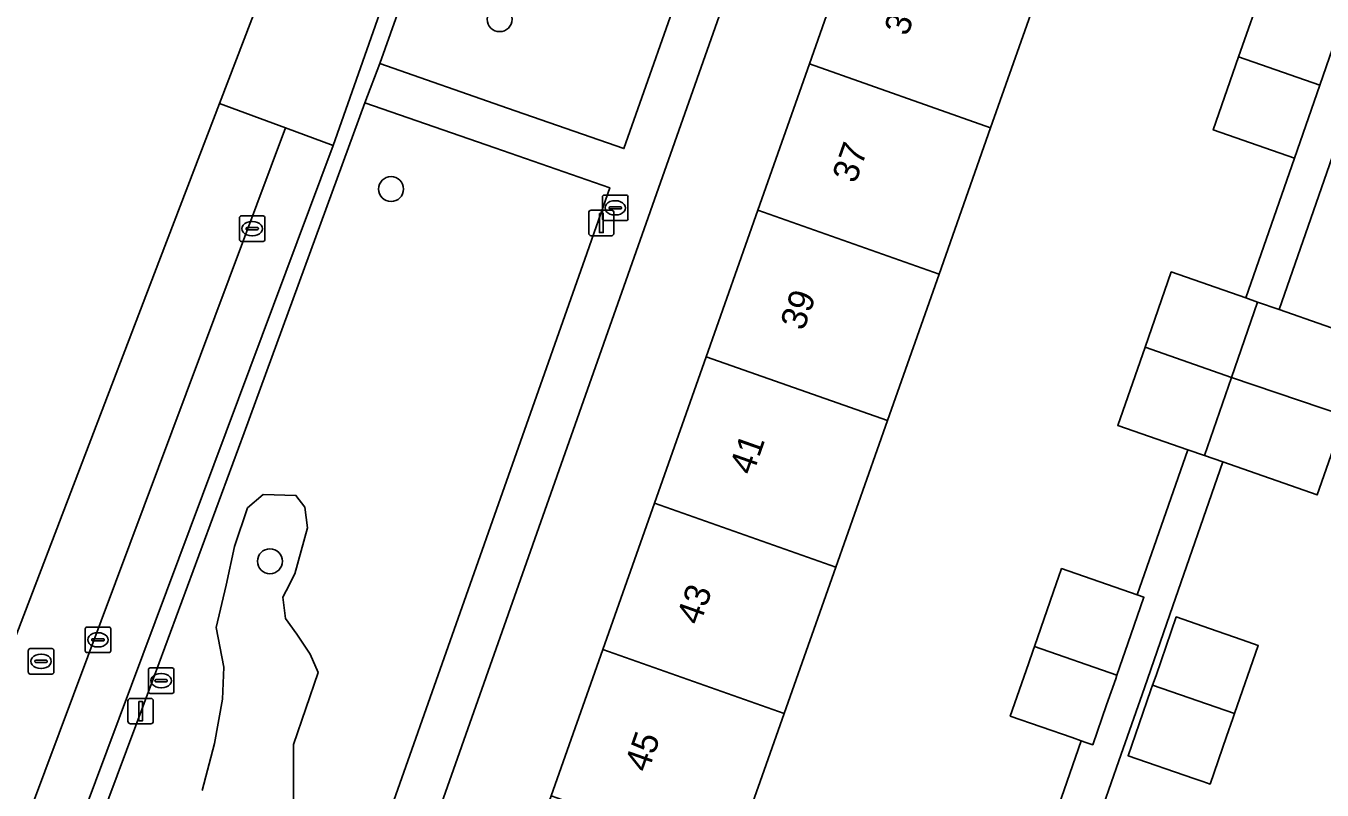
# Model space of a CAD drawing. Extents: x 163266 to 164362, y 381528 to 382286.
# Drawn here: x 163711.5 to 163762.3, y 381922.9 to 381952.8 of the extents above; entities that cross this region are included whole.
import ezdxf

# ---------------------------------------------------------------- set-up
doc = ezdxf.new("R2010")
doc.units = 0
for name, color, linetype in [('IMGEO_Boom', 7, 'Continuous'), ('IMGEO_Brandkraan', 7, 'Continuous'), ('IMGEO_Erf', 7, 'Continuous'), ('IMGEO_Groenvoorziening', 7, 'Continuous'), ('IMGEO_Kolk', 7, 'Continuous'), ('IMGEO_Lichtmast', 7, 'Continuous'), ('IMGEO_Pand', 7, 'Continuous'), ('IMGEO_Pand_nummerreeks', 7, 'Continuous'), ('IMGEO_Parkeervlak_open', 7, 'Continuous'), ('IMGEO_Rijbaan_lokaal_open', 7, 'Continuous'), ('IMGEO_Rioolput', 7, 'Continuous'), ('IMGEO_Voetpad_open', 7, 'Continuous')]:
    doc.layers.add(name, color=color, linetype=linetype)

msp = doc.modelspace()

# ---------------------------------------------------------------- linework, layer by layer
at = {"layer": 'IMGEO_Boom'}
for centre in [(163730.063, 381953.109), (163725.807, 381946.444), (163721.051, 381931.849)]:
    msp.add_circle(centre, 0.489, dxfattribs=at)
at = {"layer": 'IMGEO_Brandkraan'}
for p, q in [((163734.174, 381946.209), (163735.026, 381946.209)), ((163734.099, 381945.283), (163734.099, 381946.135)), ((163734.358, 381945.703), (163734.358, 381945.715)), ((163734.796, 381945.666), (163734.398, 381945.666)), ((163734.401, 381945.752), (163734.799, 381945.752)), ((163734.587, 381945.989), (163734.612, 381945.989)), ((163734.842, 381945.715), (163734.842, 381945.703)), ((163735.1, 381946.135), (163735.1, 381945.283)), ((163735.026, 381945.209), (163734.174, 381945.209)), ((163734.61, 381945.429), (163734.585, 381945.429))]:
    msp.add_line(p, q, dxfattribs=at)
for points in [[(163734.174, 381946.209), (163735.026, 381946.209)], [(163734.099, 381945.283), (163734.099, 381946.135)], [(163735.1, 381946.135), (163735.1, 381945.283)], [(163735.026, 381945.209), (163734.174, 381945.209)]]:
    msp.add_lwpolyline(points, dxfattribs=at)
for centre, radius, start, end in [((163734.176, 381946.133), 0.0765, 91.552, 178.448), ((163734.176, 381946.133), 0.0765, 91.552, 178.448), ((163735.024, 381946.133), 0.0765, 1.552, 88.448), ((163735.024, 381946.133), 0.0765, 1.552, 88.448), ((163734.398, 381945.712), 0.0403, 85.8775, 175.7526), ((163734.395, 381945.702), 0.0366, 178.938, 274.7102), ((163734.799, 381945.709), 0.043, 264.8664, 352.4533), ((163734.803, 381945.714), 0.0386, 1.7309, 96.639), ((163734.176, 381945.285), 0.0765, 181.552, 268.448), ((163734.176, 381945.285), 0.0765, 181.552, 268.448), ((163735.024, 381945.285), 0.0765, 271.552, 358.448), ((163735.024, 381945.285), 0.0765, 271.552, 358.448)]:
    msp.add_arc(centre, radius, start, end, dxfattribs=at)
for centre, major_axis, ratio, start_param, end_param in [((163734.586, 381945.709), (-0.387, 0.002), 0.722429, 4.712389, 7.853982), ((163734.611, 381945.709), (-0.39, 0.002), 0.717154, 1.570796, 4.712389)]:
    msp.add_ellipse(centre, major_axis=major_axis, ratio=ratio, start_param=start_param, end_param=end_param, dxfattribs=at)
at = {"layer": 'IMGEO_Erf'}
for points in [[(163742.214, 381951.358), (163744.239, 381957.101), (163746.264, 381962.845), (163748.29, 381968.588), (163750.374, 381974.5), (163746.635, 381975.818), (163726.266, 381918.05), (163730.005, 381916.731), (163732.089, 381922.641), (163734.114, 381928.385), (163736.139, 381934.128), (163738.164, 381939.871), (163740.189, 381945.615)], [(163758.895, 381925.874), (163758.83, 381925.684), (163758.584, 381924.978), (163757.934, 381923.105), (163757.645, 381923.205), (163757.303, 381923.324), (163754.72, 381924.22), (163755.152, 381925.465), (163755.615, 381926.799), (163755.681, 381926.989), (163755.814, 381927.372), (163756.61, 381929.663), (163757.908, 381929.213), (163759.195, 381928.766), (163759.824, 381928.548)]]:
    msp.add_lwpolyline(points, close=True, dxfattribs=at)
for points in [[(163751.351, 381954.593), (163749.327, 381948.85), (163747.302, 381943.107), (163745.276, 381937.363), (163743.251, 381931.62), (163741.226, 381925.877), (163739.201, 381920.133)], [(163750.874, 381919.042), (163752.877, 381924.806), (163752.519, 381924.931), (163750.098, 381925.772), (163750.813, 381927.83), (163750.999, 381928.366), (163751.047, 381928.506), (163751.913, 381930.999), (163751.993, 381931.23), (163752.108, 381931.561), (163755.075, 381930.53), (163757.058, 381936.222), (163754.315, 381937.178), (163755.386, 381940.251), (163756.413, 381943.196), (163759.334, 381942.177), (163761.246, 381947.663), (163758.062, 381948.768), (163759.056, 381951.632), (163760.051, 381954.496)], [(163762.517, 381947.097), (163760.643, 381941.721), (163764.235, 381940.469)], [(163763.218, 381937.553), (163762.137, 381934.452), (163758.439, 381935.741), (163756.351, 381929.753), (163755.357, 381926.889), (163754.362, 381924.025), (163752.254, 381917.979), (163751.26, 381915.114), (163750.265, 381912.25), (163749.438, 381909.87), (163749.265, 381909.379), (163757.42, 381906.499), (163760.627, 381905.919), (163762.717, 381911.837)]]:
    msp.add_lwpolyline(points, dxfattribs=at)
at = {"layer": 'IMGEO_Groenvoorziening'}
for points in [[(163725.359, 381951.368), (163730.374, 381949.623), (163734.938, 381948.036), (163737.539, 381955.42), (163743.927, 381973.755)], [(163725.595, 381921.578), (163733.407, 381943.696), (163734.382, 381946.498), (163729.871, 381948.065), (163724.781, 381949.832), (163720.041, 381936.884), (163716.491, 381927.268), (163714.364, 381921.587)], [(163718.389, 381922.861), (163718.881, 381924.703), (163719.188, 381926.444), (163719.249, 381927.693), (163718.942, 381929.249), (163719.331, 381930.907), (163719.659, 381932.422), (163720.171, 381933.938), (163720.785, 381934.47), (163722.075, 381934.429), (163722.416, 381933.964), (163722.527, 381933.158), (163722.027, 381931.35), (163721.693, 381930.683), (163721.554, 381930.433), (163721.665, 381929.598), (163722.11, 381928.987), (163722.638, 381928.208), (163722.944, 381927.485), (163721.972, 381924.662), (163721.972, 381922.226)], [(163721.972, 381922.226), (163721.972, 381924.662), (163722.944, 381927.485), (163722.638, 381928.208), (163722.11, 381928.987), (163721.665, 381929.598), (163721.554, 381930.433), (163721.693, 381930.683), (163722.027, 381931.35), (163722.527, 381933.158), (163722.416, 381933.964), (163722.075, 381934.429), (163720.785, 381934.47), (163720.171, 381933.938), (163719.659, 381932.422), (163719.331, 381930.907), (163718.942, 381929.249), (163719.249, 381927.693), (163719.188, 381926.444), (163718.881, 381924.703), (163718.389, 381922.861)]]:
    msp.add_lwpolyline(points, dxfattribs=at)
msp.add_arc((161979.343, 382578.044), 1855.073, 340.25604, 340.876236, dxfattribs=at)
at = {"layer": 'IMGEO_Kolk'}
for p, q in [((163719.856, 381944.467), (163719.856, 381945.319)), ((163719.931, 381945.393), (163720.783, 381945.393)), ((163720.344, 381945.173), (163720.369, 381945.173)), ((163720.857, 381945.319), (163720.857, 381944.467)), ((163720.115, 381944.887), (163720.115, 381944.899)), ((163720.553, 381944.85), (163720.155, 381944.85)), ((163720.158, 381944.936), (163720.556, 381944.936)), ((163720.599, 381944.899), (163720.599, 381944.887)), ((163720.783, 381944.393), (163719.931, 381944.393)), ((163720.367, 381944.613), (163720.342, 381944.613)), ((163713.805, 381928.339), (163713.805, 381929.191)), ((163713.88, 381929.265), (163714.732, 381929.265)), ((163714.293, 381929.045), (163714.318, 381929.045)), ((163714.806, 381929.191), (163714.806, 381928.339)), ((163714.064, 381928.759), (163714.064, 381928.771)), ((163714.502, 381928.722), (163714.104, 381928.722)), ((163714.107, 381928.808), (163714.505, 381928.808)), ((163714.316, 381928.485), (163714.291, 381928.485)), ((163714.548, 381928.771), (163714.548, 381928.759)), ((163714.732, 381928.265), (163713.88, 381928.265)), ((163716.285, 381926.739), (163716.285, 381927.591)), ((163716.36, 381927.665), (163717.212, 381927.665)), ((163716.773, 381927.445), (163716.798, 381927.445)), ((163717.286, 381927.591), (163717.286, 381926.739)), ((163716.544, 381927.159), (163716.544, 381927.171)), ((163716.982, 381927.122), (163716.584, 381927.122)), ((163716.587, 381927.208), (163716.985, 381927.208)), ((163716.796, 381926.885), (163716.771, 381926.885)), ((163717.028, 381927.171), (163717.028, 381927.159)), ((163717.212, 381926.665), (163716.36, 381926.665))]:
    msp.add_line(p, q, dxfattribs=at)
for points in [[(163719.856, 381944.467), (163719.856, 381945.319)], [(163719.931, 381945.393), (163720.783, 381945.393)], [(163720.857, 381945.319), (163720.857, 381944.467)], [(163720.783, 381944.393), (163719.931, 381944.393)], [(163713.805, 381928.339), (163713.805, 381929.191)], [(163713.88, 381929.265), (163714.732, 381929.265)], [(163714.806, 381929.191), (163714.806, 381928.339)], [(163714.732, 381928.265), (163713.88, 381928.265)], [(163716.285, 381926.739), (163716.285, 381927.591)], [(163716.36, 381927.665), (163717.212, 381927.665)], [(163717.286, 381927.591), (163717.286, 381926.739)], [(163717.212, 381926.665), (163716.36, 381926.665)]]:
    msp.add_lwpolyline(points, dxfattribs=at)
for centre, radius, start, end in [((163719.933, 381945.317), 0.0765, 91.552, 178.448), ((163719.933, 381945.317), 0.0765, 91.552, 178.448), ((163720.781, 381945.317), 0.0765, 1.552, 88.448), ((163720.781, 381945.317), 0.0765, 1.552, 88.448), ((163720.155, 381944.896), 0.0403, 85.8775, 175.7526), ((163720.152, 381944.886), 0.0366, 178.938, 274.7102), ((163720.556, 381944.893), 0.043, 264.8664, 352.4533), ((163720.56, 381944.898), 0.0386, 1.7309, 96.639), ((163719.933, 381944.469), 0.0765, 181.552, 268.448), ((163719.933, 381944.469), 0.0765, 181.552, 268.448), ((163720.781, 381944.469), 0.0765, 271.552, 358.448), ((163720.781, 381944.469), 0.0765, 271.552, 358.448), ((163713.882, 381929.189), 0.0765, 91.552, 178.448), ((163713.882, 381929.189), 0.0765, 91.552, 178.448), ((163714.73, 381929.189), 0.0765, 1.552, 88.448), ((163714.73, 381929.189), 0.0765, 1.552, 88.448), ((163714.104, 381928.768), 0.0403, 85.8775, 175.7526), ((163714.101, 381928.758), 0.0366, 178.938, 274.7102), ((163714.505, 381928.765), 0.043, 264.8664, 352.4533), ((163714.509, 381928.77), 0.0386, 1.7309, 96.639), ((163713.882, 381928.341), 0.0765, 181.552, 268.448), ((163713.882, 381928.341), 0.0765, 181.552, 268.448), ((163714.73, 381928.341), 0.0765, 271.552, 358.448), ((163714.73, 381928.341), 0.0765, 271.552, 358.448), ((163716.362, 381927.589), 0.0765, 91.552, 178.448), ((163716.362, 381927.589), 0.0765, 91.552, 178.448), ((163717.21, 381927.589), 0.0765, 1.552, 88.448), ((163717.21, 381927.589), 0.0765, 1.552, 88.448), ((163716.584, 381927.168), 0.0403, 85.8775, 175.7526), ((163716.581, 381927.158), 0.0366, 178.938, 274.7102), ((163716.985, 381927.165), 0.043, 264.8664, 352.4533), ((163716.989, 381927.17), 0.0386, 1.7309, 96.639), ((163716.362, 381926.741), 0.0765, 181.552, 268.448), ((163716.362, 381926.741), 0.0765, 181.552, 268.448), ((163717.21, 381926.741), 0.0765, 271.552, 358.448), ((163717.21, 381926.741), 0.0765, 271.552, 358.448)]:
    msp.add_arc(centre, radius, start, end, dxfattribs=at)
for centre, major_axis, ratio, start_param, end_param in [((163720.343, 381944.893), (-0.387, 0.002), 0.722429, 4.712389, 7.853982), ((163720.368, 381944.893), (-0.39, 0.002), 0.717154, 1.570796, 4.712389), ((163714.292, 381928.765), (-0.387, 0.002), 0.722429, 4.712389, 7.853982), ((163714.317, 381928.765), (-0.39, 0.002), 0.717154, 1.570796, 4.712389), ((163716.772, 381927.165), (-0.387, 0.002), 0.722429, 4.712389, 7.853982), ((163716.797, 381927.165), (-0.39, 0.002), 0.717154, 1.570796, 4.712389)]:
    msp.add_ellipse(centre, major_axis=major_axis, ratio=ratio, start_param=start_param, end_param=end_param, dxfattribs=at)
at = {"layer": 'IMGEO_Lichtmast'}
for p, q in [((163733.559, 381944.716), (163733.559, 381945.516)), ((163733.559, 381945.516), (163733.559, 381944.716)), ((163733.659, 381945.616), (163734.449, 381945.616)), ((163734.449, 381945.616), (163733.659, 381945.616)), ((163734.549, 381945.516), (163734.549, 381944.716)), ((163734.549, 381944.716), (163734.549, 381945.516)), ((163734.449, 381944.616), (163733.659, 381944.616)), ((163733.659, 381944.616), (163734.449, 381944.616)), ((163715.485, 381925.57), (163715.485, 381926.37)), ((163715.485, 381926.37), (163715.485, 381925.57)), ((163715.585, 381926.47), (163716.375, 381926.47)), ((163716.375, 381926.47), (163715.585, 381926.47)), ((163716.475, 381926.37), (163716.475, 381925.57)), ((163716.475, 381925.57), (163716.475, 381926.37)), ((163716.375, 381925.47), (163715.585, 381925.47)), ((163715.585, 381925.47), (163716.375, 381925.47))]:
    msp.add_line(p, q, dxfattribs=at)
for points in [[(163733.979, 381945.491), (163734.129, 381945.491), (163734.129, 381944.741), (163733.979, 381944.741), (163733.979, 381945.491)], [(163715.905, 381926.345), (163716.055, 381926.345), (163716.055, 381925.595), (163715.905, 381925.595), (163715.905, 381926.345)]]:
    msp.add_lwpolyline(points, dxfattribs=at)
for centre, start, end in [((163733.659, 381945.516), 90, 180), ((163733.659, 381945.516), 90, 180), ((163734.449, 381945.516), 0, 90), ((163734.449, 381945.516), 360, 90), ((163733.659, 381944.716), 180, 270), ((163733.659, 381944.716), 180, 270), ((163734.449, 381944.716), 270, 0), ((163734.449, 381944.716), 270, 0), ((163715.585, 381926.37), 90, 180), ((163715.585, 381926.37), 90, 180), ((163716.375, 381926.37), 0, 90), ((163716.375, 381926.37), 360, 90), ((163715.585, 381925.57), 180, 270), ((163715.585, 381925.57), 180, 270), ((163716.375, 381925.57), 270, 0), ((163716.375, 381925.57), 270, 0)]:
    msp.add_arc(centre, 0.1, start, end, dxfattribs=at)
at = {"layer": 'IMGEO_Pand'}
for points in [[(163751.351, 381954.593), (163744.239, 381957.101), (163742.214, 381951.358), (163749.327, 381948.85)], [(163759.056, 381951.632), (163762.24, 381950.527), (163763.235, 381953.391), (163760.051, 381954.496)], [(163747.302, 381943.107), (163749.327, 381948.85), (163742.214, 381951.358), (163740.189, 381945.615)], [(163759.056, 381951.632), (163758.062, 381948.768), (163761.246, 381947.663), (163762.24, 381950.527)], [(163747.302, 381943.107), (163740.189, 381945.615), (163738.164, 381939.871), (163745.276, 381937.363)], [(163759.802, 381942.014), (163759.334, 381942.177), (163756.413, 381943.196), (163755.386, 381940.251), (163758.775, 381939.054)], [(163764.235, 381940.469), (163760.643, 381941.721), (163759.802, 381942.014), (163758.775, 381939.054), (163763.218, 381937.553)], [(163758.775, 381939.054), (163755.386, 381940.251), (163754.315, 381937.178), (163757.058, 381936.222), (163757.714, 381935.994)], [(163736.139, 381934.128), (163743.251, 381931.62), (163745.276, 381937.363), (163738.164, 381939.871)], [(163763.218, 381937.553), (163758.775, 381939.054), (163757.714, 381935.994), (163758.439, 381935.741), (163762.137, 381934.452)], [(163736.139, 381934.128), (163734.114, 381928.385), (163741.226, 381925.877), (163743.251, 381931.62)], [(163755.075, 381930.53), (163752.108, 381931.561), (163751.993, 381931.23), (163751.913, 381930.999), (163751.047, 381928.506), (163754.281, 381927.382), (163754.829, 381928.959), (163755.342, 381930.437)], [(163755.681, 381926.989), (163758.895, 381925.874), (163759.824, 381928.548), (163759.195, 381928.766), (163757.908, 381929.213), (163756.61, 381929.663), (163755.814, 381927.372)], [(163739.201, 381920.133), (163741.226, 381925.877), (163734.114, 381928.385), (163732.089, 381922.641)], [(163754.281, 381927.382), (163751.047, 381928.506), (163750.999, 381928.366), (163750.813, 381927.83), (163750.098, 381925.772), (163752.519, 381924.931), (163752.877, 381924.806), (163753.056, 381924.744), (163753.331, 381924.649), (163753.876, 381926.216), (163754.232, 381927.242)], [(163758.895, 381925.874), (163755.681, 381926.989), (163755.615, 381926.799), (163755.152, 381925.465), (163754.72, 381924.22), (163757.303, 381923.324), (163757.645, 381923.205), (163757.934, 381923.105), (163758.584, 381924.978), (163758.83, 381925.684)]]:
    msp.add_lwpolyline(points, close=True, dxfattribs=at)
at = {"layer": 'IMGEO_Parkeervlak_open'}
for points in [[(163723.538, 381948.149), (163721.667, 381948.843), (163700.552, 381892.445), (163702.171, 381891.843)], [(163702.531, 381891.996), (163723.538, 381948.149)]]:
    msp.add_lwpolyline(points, dxfattribs=at)
at = {"layer": 'IMGEO_Rijbaan_lokaal_open'}
for points in [[(163719.072, 381949.802), (163721.667, 381948.843), (163723.538, 381948.149), (163725.601, 381954.038), (163723.722, 381954.666), (163721.244, 381955.481)], [(163696.644, 381891.17), (163699.655, 381889.95), (163700.552, 381892.445), (163721.667, 381948.843), (163719.072, 381949.802), (163716.528, 381943.149)]]:
    msp.add_lwpolyline(points, close=True, dxfattribs=at)
at = {"layer": 'IMGEO_Rioolput'}
for p, q in [((163711.65, 381928.422), (163712.502, 381928.422)), ((163711.575, 381927.496), (163711.575, 381928.348)), ((163711.834, 381927.916), (163711.834, 381927.928)), ((163712.272, 381927.879), (163711.874, 381927.879)), ((163711.877, 381927.965), (163712.275, 381927.965)), ((163712.063, 381928.202), (163712.088, 381928.202)), ((163712.318, 381927.928), (163712.318, 381927.916)), ((163712.576, 381928.348), (163712.576, 381927.496)), ((163712.502, 381927.422), (163711.65, 381927.422)), ((163712.086, 381927.642), (163712.061, 381927.642))]:
    msp.add_line(p, q, dxfattribs=at)
for points in [[(163711.65, 381928.422), (163712.502, 381928.422)], [(163711.575, 381927.496), (163711.575, 381928.348)], [(163712.576, 381928.348), (163712.576, 381927.496)], [(163712.502, 381927.422), (163711.65, 381927.422)]]:
    msp.add_lwpolyline(points, dxfattribs=at)
for centre, radius, start, end in [((163711.652, 381928.346), 0.0765, 91.552, 178.448), ((163711.652, 381928.346), 0.0765, 91.552, 178.448), ((163712.5, 381928.346), 0.0765, 1.552, 88.448), ((163712.5, 381928.346), 0.0765, 1.552, 88.448), ((163711.874, 381927.925), 0.0403, 85.8775, 175.7526), ((163711.871, 381927.915), 0.0366, 178.938, 274.7102), ((163712.275, 381927.922), 0.043, 264.8664, 352.4533), ((163712.279, 381927.927), 0.0386, 1.7309, 96.639), ((163711.652, 381927.498), 0.0765, 181.552, 268.448), ((163711.652, 381927.498), 0.0765, 181.552, 268.448), ((163712.5, 381927.498), 0.0765, 271.552, 358.448), ((163712.5, 381927.498), 0.0765, 271.552, 358.448)]:
    msp.add_arc(centre, radius, start, end, dxfattribs=at)
for centre, major_axis, ratio, start_param, end_param in [((163712.062, 381927.922), (-0.387, 0.002), 0.722429, 4.712389, 7.853982), ((163712.087, 381927.922), (-0.39, 0.002), 0.717154, 1.570796, 4.712389)]:
    msp.add_ellipse(centre, major_axis=major_axis, ratio=ratio, start_param=start_param, end_param=end_param, dxfattribs=at)
at = {"layer": 'IMGEO_Voetpad_open'}
for points in [[(163743.906, 382013.084), (163743.599, 382012.188), (163745.601, 382011.478), (163739.53, 381994.406), (163725.601, 381954.038), (163723.538, 381948.149), (163702.531, 381891.996)], [(163713.868, 381882.189), (163714.008, 381882.427), (163716.074, 381888.233), (163719.701, 381899.432), (163725.431, 381915.681), (163726.266, 381918.05), (163746.635, 381975.818), (163747.239, 381977.53), (163755.162, 382000), (163755.73, 382001.61), (163756.286, 382003.185), (163758.552, 382009.608), (163759.354, 382010.395)], [(163756.65, 382009.665), (163756.217, 382008.513), (163748.016, 381985.237), (163745.511, 381978.139), (163741.871, 381979.435), (163739.19, 381980.389), (163735.758, 381981.582), (163735.409, 381980.104), (163740.57, 381978.29), (163741.875, 381977.831), (163744.994, 381976.735), (163743.927, 381973.755), (163737.539, 381955.42), (163734.938, 381948.036), (163730.374, 381949.623), (163725.359, 381951.368), (163724.781, 381949.832), (163729.871, 381948.065), (163734.382, 381946.498), (163733.407, 381943.696), (163725.595, 381921.578), (163724.309, 381918.005), (163721.009, 381919.193)], [(163763.235, 381953.391), (163762.24, 381950.527), (163761.246, 381947.663), (163759.334, 381942.177), (163759.802, 381942.014), (163760.643, 381941.721), (163762.517, 381947.097), (163763.512, 381949.962), (163764.506, 381952.826), (163766.535, 381958.634)], [(163701.887, 381889.118), (163702.826, 381891.528), (163705.3, 381897.879), (163709.833, 381909.63), (163713.821, 381920.179), (163714.364, 381921.587), (163716.491, 381927.268), (163720.041, 381936.884), (163724.781, 381949.832), (163725.359, 381951.368)], [(163752.254, 381917.979), (163754.362, 381924.025), (163755.357, 381926.889), (163756.351, 381929.753), (163758.439, 381935.741), (163757.714, 381935.994), (163757.058, 381936.222), (163755.075, 381930.53), (163755.342, 381930.437), (163754.829, 381928.959), (163754.281, 381927.382), (163754.232, 381927.242), (163753.876, 381926.216), (163753.331, 381924.649), (163753.056, 381924.744), (163752.877, 381924.806), (163750.874, 381919.042)]]:
    msp.add_lwpolyline(points, dxfattribs=at)
msp.add_arc((161979.343, 382578.044), 1855.073, 340.25604, 340.876236, dxfattribs=at)

# ---------------------------------------------------------------- texts
at = {"layer": 'IMGEO_Pand_nummerreeks'}
for s, p in [('35', (163746.064, 381952.411)), ('37', (163744.027, 381946.634)), ('39', (163741.99, 381940.857)), ('41', (163739.99, 381935.187)), ('43', (163737.916, 381929.303)), ('45', (163735.879, 381923.526))]:
    msp.add_text(s, height=1, rotation=70.5777, dxfattribs=at).set_placement(p)

doc.saveas('drawing.dxf')
